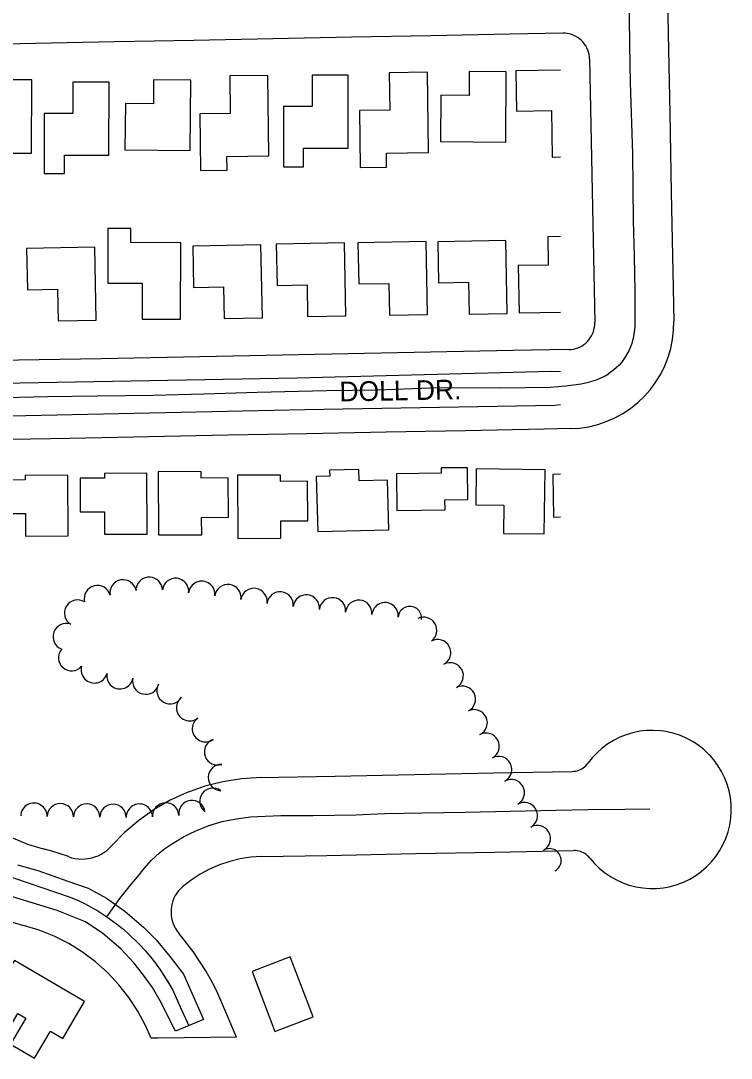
# Model space of a CAD drawing. Extents: x -25029 to 2274964, y -81170 to 687028.
# Drawn here: x -158 to 381, y -64039 to -63252 of the extents above; entities that cross this region are included whole.
import ezdxf

# ---------------------------------------------------------------- set-up
doc = ezdxf.new("R2010")
doc.units = 0
for name, color, linetype in [('81911BEA - RW_X_Fee_RW', 7, 'Continuous'), ('BLDG', 7, 'Continuous'), ('GE_X_CL_2000', 7, 'Continuous'), ('ROAD', 7, 'Continuous'), ('ROAD-NAME', 7, 'Continuous'), ('TREES', 7, 'Continuous')]:
    doc.layers.add(name, color=color, linetype=linetype)

msp = doc.modelspace()

# ---------------------------------------------------------------- linework, layer by layer
at = {"layer": '81911BEA - RW_X_Fee_RW'}
for points in [[(327.86, -62980.14), (328.68, -63022.43), (329.85, -63082.42), (331.03, -63142.41), (332.2, -63202.4), (333.37, -63262.39), (334.54, -63322.38), (335.71, -63382.37), (336.89, -63442.35), (337.62, -63480.05)], [(253.34, -63261.65), (213.34, -63262.43), (153.35, -63263.6), (93.36, -63264.78), (33.37, -63265.95), (-26.62, -63267.12), (-86.61, -63268.29), (-146.6, -63269.46), (-206.59, -63270.63), (-266.58, -63271.81), (-326.57, -63272.98), (-406.97, -63274.55)], [(273.73, -63281.26), (273.61, -63279.52), (273.35, -63277.79), (272.94, -63276.1), (272.39, -63274.44), (271.69, -63272.84), (270.85, -63271.31), (269.89, -63269.86), (268.8, -63268.5), (267.59, -63267.23), (266.28, -63266.08), (264.88, -63265.04), (263.39, -63264.14), (261.83, -63263.36), (260.2, -63262.72), (258.53, -63262.23), (256.82, -63261.89), (255.08, -63261.69), (253.34, -63261.65)], [(273.73, -63281.26), (275.68, -63381.24), (277.63, -63481.22)], [(258.03, -63501.61), (259.77, -63501.5), (261.49, -63501.23), (263.19, -63500.82), (264.84, -63500.27), (266.44, -63499.57), (267.97, -63498.73), (269.42, -63497.77), (270.79, -63496.68), (272.05, -63495.47), (273.2, -63494.16), (274.24, -63492.76), (275.15, -63491.27), (275.92, -63489.71), (276.56, -63488.08), (277.05, -63486.41), (277.4, -63484.7), (277.59, -63482.96), (277.63, -63481.22)], [(259.2, -63561.59), (266.16, -63561.15), (273.06, -63560.11), (279.85, -63558.46), (286.24, -63556.31), (292.85, -63553.44), (298.98, -63550.1), (304.79, -63546.23), (310.25, -63541.88), (315.3, -63537.06), (319.41, -63532.4), (319.91, -63531.83), (324.05, -63526.21), (327.69, -63520.25), (330.79, -63514), (333.33, -63507.5), (335.3, -63500.8), (336.42, -63495.22), (336.68, -63493.96), (337.45, -63487.03), (337.62, -63480.05)], [(258.03, -63501.61), (215.53, -63502.44), (153.04, -63503.66), (90.55, -63504.88), (28.06, -63506.1), (-34.43, -63507.32), (-96.92, -63508.54), (-159.41, -63509.76), (-221.89, -63510.98), (-284.38, -63512.2), (-330.63, -63513.1)], [(259.2, -63561.59), (239.36, -63561.98), (179.37, -63563.15), (119.38, -63564.33), (59.39, -63565.5), (-0.6, -63566.67), (-60.59, -63567.84), (-120.58, -63569.01), (-180.57, -63570.18), (-240.56, -63571.36), (-293.64, -63572.39)], [(273.9, -63887.38), (277.32, -63891.37), (281.07, -63895.06), (285.13, -63898.4), (289.46, -63901.37), (294.04, -63903.95), (298.83, -63906.12), (303.79, -63907.87), (308.89, -63909.17), (314.07, -63910.02), (319.32, -63910.42), (324.57, -63910.35), (329.8, -63909.82), (331.2, -63909.56), (334.97, -63908.84), (340.03, -63907.41), (344.94, -63905.54), (349.68, -63903.25), (354.19, -63900.56), (358.45, -63897.48), (362.42, -63894.03), (366.08, -63890.26), (369.39, -63886.17), (372.34, -63881.82), (374.89, -63877.22), (377.03, -63872.42), (378.73, -63867.44), (380, -63862.34), (380.82, -63857.15), (381.17, -63851.9), (381.12, -63849.28), (381.07, -63846.65), (380.51, -63841.42), (379.49, -63836.26), (378.03, -63831.21), (376.12, -63826.31), (373.8, -63821.59), (371.07, -63817.1), (367.96, -63812.86), (365.36, -63809.89), (364.49, -63808.91), (360.69, -63805.28), (356.58, -63802), (352.21, -63799.08), (347.59, -63796.57), (342.77, -63794.46), (337.79, -63792.79), (332.68, -63791.56), (330.12, -63791.17), (327.48, -63790.78), (322.23, -63790.45), (316.98, -63790.59), (311.75, -63791.19), (306.6, -63792.25), (301.56, -63793.75), (296.67, -63795.68), (291.97, -63798.04), (287.5, -63800.8), (283.28, -63803.94), (279.36, -63807.43), (275.75, -63811.26), (272.5, -63815.39)], [(-238.28, -63793.1), (-233.38, -63804.45), (-227.53, -63815.33), (-224.67, -63819.68), (-220.75, -63825.66), (-213.1, -63835.36), (-204.64, -63844.36), (-196.21, -63851.91), (-195.44, -63852.6), (-185.55, -63860), (-178.4, -63864.44), (-175.05, -63866.52), (-164.03, -63872.11), (-152.57, -63876.72), (-140.75, -63880.32)], [(-294.36, -63814.44), (-287.4, -63830.57), (-279.08, -63846.03), (-269.44, -63860.72), (-264.38, -63867.14), (-258.57, -63874.51), (-246.55, -63887.31), (-233.45, -63899.02), (-219.4, -63909.54), (-214.77, -63912.42), (-204.48, -63918.81), (-188.81, -63926.75), (-172.52, -63933.31), (-155.72, -63938.42)], [(260.61, -63821.62), (261.88, -63821.54), (263.13, -63821.36), (264.36, -63821.07), (265.56, -63820.68), (266.73, -63820.19), (267.84, -63819.6), (268.91, -63818.92), (269.92, -63818.16), (270.85, -63817.31), (271.71, -63816.38), (272.5, -63815.39)], [(23.75, -63826.25), (80.64, -63825.14), (140.63, -63823.97), (200.62, -63822.79), (260.61, -63821.62)], [(23.75, -63826.25), (20.67, -63826.45), (9.61, -63827.17), (-4.38, -63829.39), (-18.12, -63832.87), (-29.21, -63836.78), (-31.48, -63837.59), (-44.36, -63843.51), (-56.63, -63850.58), (-68.22, -63858.74), (-79, -63867.93), (-88.91, -63878.07)], [(-121.62, -63886.27), (-119.19, -63887.05), (-116.69, -63887.61), (-114.16, -63887.96), (-111.6, -63888.1), (-109.05, -63888.02), (-106.51, -63887.72), (-104, -63887.2), (-101.55, -63886.47), (-99.17, -63885.54), (-96.88, -63884.41), (-94.69, -63883.08), (-92.62, -63881.58), (-90.69, -63879.9), (-88.91, -63878.07)], [(-121.62, -63886.27), (-127.93, -63884.08), (-134.31, -63882.09), (-140.75, -63880.32)], [(24.93, -63886.24), (16.75, -63886.75), (8.66, -63887.97), (0.69, -63889.87), (-7.08, -63892.46), (-14.59, -63895.7), (-21.8, -63899.59), (-28.65, -63904.07), (-35.09, -63909.13)], [(24.93, -63886.24), (74.32, -63885.27), (141.81, -63883.96), (201.8, -63882.78), (261.79, -63881.61)], [(273.9, -63887.38), (273.08, -63886.41), (272.18, -63885.52), (271.22, -63884.71), (270.18, -63883.98), (269.09, -63883.35), (267.95, -63882.8), (266.77, -63882.36), (265.55, -63882.01), (264.31, -63881.77), (263.05, -63881.64), (261.79, -63881.61)], [(-35.09, -63909.13), (-36.68, -63910.62), (-38.14, -63912.25), (-39.45, -63913.99), (-40.6, -63915.85), (-41.58, -63917.79), (-42.4, -63919.82), (-43.03, -63921.91), (-43.48, -63924.04), (-43.74, -63926.21), (-43.81, -63928.39), (-43.69, -63930.57), (-43.38, -63932.73), (-42.88, -63934.85), (-42.2, -63936.92), (-41.34, -63938.93), (-40.31, -63940.85), (-39.12, -63942.68), (-37.77, -63944.39)], [(-58.95, -64023.95), (-63.11, -64014.29), (-68.96, -64003.41), (-75.74, -63993.08), (-83.38, -63983.38), (-91.84, -63974.37), (-101.05, -63966.14), (-110.93, -63958.73), (-121.42, -63952.21), (-132.44, -63946.63), (-143.9, -63942.02), (-155.72, -63938.42)], [(5.98, -64023.17), (-2.13, -64004.33), (-9.06, -63988.24), (-12.64, -63981.58), (-17.35, -63972.81), (-26.94, -63958.16), (-37.77, -63944.39)], [(5.98, -64023.17), (-53.63, -64023.89), (-58.95, -64023.95)]]:
    msp.add_lwpolyline(points, dxfattribs=at)
at = {"layer": 'BLDG'}
for p, q in [((251.64, -63289.74), (217.87, -63290.2)), ((251.64, -63415.85), (241.99, -63416.01)), ((246.39, -63628.68), (251.64, -63628.6))]:
    msp.add_line(p, q, dxfattribs=at)
for points in [[(0.75, -63294.07), (1.07, -63322.48), (-21.95, -63322.73), (-21.47, -63365.88), (-1.34, -63365.65), (-1.46, -63355.07), (30.42, -63354.71), (29.74, -63293.75)], [(56.72, -63362.94), (56.73, -63348.87), (90.57, -63348.89), (90.6, -63293.47), (63.26, -63293.46), (63.25, -63317.21), (41.47, -63317.2), (41.44, -63362.93)], [(121.78, -63291.63), (122.1, -63320.04), (99.08, -63320.29), (99.56, -63363.44), (119.68, -63363.21), (119.57, -63352.63), (151.45, -63352.27), (150.77, -63291.31)], [(182.45, -63290.76), (182.29, -63308.91), (160.97, -63308.72), (160.66, -63343.89), (210.07, -63344.32), (210.54, -63291)], [(-183.39, -63366.6), (-183.38, -63352.53), (-149.54, -63352.55), (-149.51, -63297.13), (-176.85, -63297.11), (-176.86, -63320.87), (-198.65, -63320.85), (-198.67, -63366.59)], [(-124.71, -63368.18), (-124.7, -63354.11), (-90.86, -63354.13), (-90.83, -63298.72), (-118.17, -63298.7), (-118.19, -63322.45), (-139.97, -63322.44), (-140, -63368.17)], [(-56.98, -63297.04), (-57.13, -63315.19), (-78.45, -63315.01), (-78.76, -63350.17), (-29.35, -63350.6), (-28.89, -63297.29)], [(-36.4, -63420.56), (-74.23, -63420.46), (-74.2, -63409.73), (-91.65, -63409.69), (-91.75, -63451.26), (-65.66, -63451.33), (-65.73, -63478.56), (-36.55, -63478.64)], [(-26.75, -63454.47), (-3.98, -63454.03), (-3.51, -63478.14), (25.47, -63477.58), (24.4, -63422.22), (-27.36, -63423.22)], [(36.6, -63452.98), (59.37, -63452.54), (59.84, -63476.64), (88.82, -63476.08), (87.75, -63420.72), (35.99, -63421.72)], [(98.56, -63451.84), (121.33, -63451.4), (121.8, -63475.51), (150.78, -63474.95), (149.71, -63419.59), (97.95, -63420.59)], [(159.09, -63451.06), (181.86, -63450.62), (182.32, -63474.73), (211.31, -63474.17), (210.24, -63418.81), (158.48, -63419.81)], [(-152.73, -63456.26), (-129.95, -63455.82), (-129.49, -63479.92), (-100.51, -63479.36), (-101.58, -63424), (-153.33, -63425)], [(-94.35, -63595.65), (-94.33, -63599.08), (-112.74, -63599.17), (-112.63, -63624.68), (-94.23, -63624.59), (-94.15, -63641.68), (-61.87, -63641.53), (-62.08, -63595.5)], [(-20.5, -63642.08), (-20.57, -63628.99), (-0.22, -63628.88), (-0.39, -63598.95), (-20.85, -63599.06), (-20.87, -63594.23), (-53.51, -63594.41), (-53.25, -63642.26)], [(121.45, -63638.27), (120.46, -63600.68), (98.89, -63601.24), (98.66, -63592.49), (76.49, -63593.07), (76.61, -63597.64), (66.35, -63597.91), (67.44, -63639.68)], [(127.42, -63623.67), (164.08, -63623.28), (163.99, -63615.58), (181.3, -63615.39), (181.04, -63591.24), (161.14, -63591.45), (161.18, -63595.5), (127.12, -63595.87)], [(208.78, -63619.7), (208.52, -63641.03), (239.35, -63641.4), (239.94, -63592.81), (187.75, -63592.18), (187.42, -63619.44)], [(-154.37, -63597.06), (-154.35, -63600.49), (-172.77, -63600.58), (-172.65, -63626.09), (-154.25, -63626.01), (-154.17, -63643.09), (-121.89, -63642.94), (-122.1, -63596.91)], [(39.61, -63644.67), (39.54, -63631.57), (59.88, -63631.46), (59.72, -63601.53), (39.26, -63601.65), (39.24, -63596.82), (6.6, -63596.99), (6.86, -63644.85)], [(-185.41, -64004.29), (-166.11, -64015.59), (-160.1, -64005.33), (-153.99, -64008.9), (-165.47, -64028.52), (-147.26, -64039.18), (-135.28, -64018.71), (-125.83, -64024.24), (-109.43, -63996.23), (-162.49, -63965.15)], [(64.02, -64007.66), (46.68, -63962.35), (17.63, -63973.47), (34.98, -64018.78)]]:
    msp.add_lwpolyline(points, close=True, dxfattribs=at)
for points in [[(217.87, -63290.2), (218.29, -63320.67), (244.93, -63320.3), (245.41, -63355.59), (251.64, -63355.5)], [(241.99, -63416.01), (242.34, -63437.58), (219.61, -63437.94), (220.2, -63473.76), (251.64, -63473.25)], [(251.64, -63596.22), (245.93, -63596.3), (246.39, -63628.68)]]:
    msp.add_lwpolyline(points, dxfattribs=at)
at = {"layer": 'GE_X_CL_2000'}
for points in [[(303.41, -63229.61), (303.94, -63270.4), (304.51, -63299.07), (306.14, -63353.15), (306.63, -63378.52), (306.8, -63404.1), (307.51, -63430.77), (307.91, -63457.28), (308.01, -63483.52), (307.87, -63486.29), (307.1, -63491.7), (305.69, -63497), (303.65, -63502.1), (301.03, -63506.89), (297.86, -63511.34), (296.11, -63513.37), (292.19, -63516.94), (288.07, -63519.96)], [(-223.71, -63539.32), (-137.6, -63537.33), (-99.93, -63536.8), (-57.42, -63536.23), (-18.82, -63535.3), (21.66, -63534.06), (74.21, -63532.79), (113, -63532.12), (159.51, -63530.52), (205.37, -63530.59), (244.12, -63530.05), (249.95, -63529.75), (255.78, -63529.23), (261.58, -63528.5), (267.36, -63527.57), (272.99, -63526.45), (278.17, -63524.94), (280.68, -63523.95), (285.49, -63521.55), (288.07, -63519.96)], [(-92.62, -63931.82), (-82.74, -63918.1), (-73.59, -63906.75), (-69.05, -63901.35), (-64.13, -63895.14), (-58.64, -63889.03), (-52.65, -63883.48), (-49.46, -63880.91), (-42.76, -63876.24), (-34.38, -63871.34), (-29.7, -63868.89), (-24.91, -63866.65), (-20.03, -63864.6), (-15.09, -63862.75), (-5.04, -63859.72), (5.58, -63857.54), (10.98, -63856.73), (16.41, -63856.11), (21.85, -63855.71), (39.54, -63855.1), (51.49, -63854.93), (63.69, -63855), (96.29, -63854.43), (118.33, -63853.49), (146.93, -63853.09), (179.42, -63852.4), (248.03, -63851.01), (272.68, -63850.53), (300.45, -63850.31), (319.38, -63849.91)], [(-173.95, -63898.72), (-120.21, -63917), (-114.69, -63919.4), (-109.48, -63921.88), (-104.38, -63924.58), (-99.37, -63927.46), (-92.62, -63931.82)], [(-92.62, -63931.82), (-85.09, -63937.24), (-80.58, -63940.86), (-76.21, -63944.65), (-67.69, -63952.91), (-63.51, -63957.44), (-59.5, -63962.14), (-55.68, -63967.01), (-52.06, -63972.01), (-48.65, -63977.15), (-45.43, -63982.42), (-42.55, -63987.62), (-38.13, -63997.46), (-30.25, -64014.57)]]:
    msp.add_lwpolyline(points, dxfattribs=at)
at = {"layer": 'ROAD'}
for points in [[(251.64, -63518.5), (244.53, -63518.34), (51.92, -63523.2), (-270.77, -63529.19)], [(251.64, -63543.54), (247.28, -63543.95), (57.64, -63547.45), (-295.3, -63555.01)], [(-160.26, -63892.39), (-144.9, -63896.86), (-122.05, -63904.81), (-106.55, -63910.24), (-92.84, -63917.76), (-78.86, -63927.64), (-64.61, -63939.66), (-55.03, -63949.32), (-44.42, -63962.17), (-34.33, -63975.47), (-19.23, -64009.81), (-40.51, -64018.7), (-52.12, -63995.55), (-57.94, -63985.59), (-65.38, -63975.13), (-72.03, -63966.69), (-81.94, -63956.18), (-95.43, -63944.57), (-108.75, -63935.76), (-130.12, -63927.02), (-167.99, -63915.45)]]:
    msp.add_lwpolyline(points, dxfattribs=at)
at = {"layer": 'TREES'}
for centre, radius, start, end in [((-60.32, -63684.19), 10, 1.29937, 170.80416), ((-99.67, -63690.5), 10, 14.59547, 194.59547), ((-80.16, -63686.2), 10, 10.26918, 190.26918), ((-40.38, -63685.08), 10, 353.59854, 173.59854), ((-20.51, -63687.31), 10, 353.59853, 173.59853), ((-0.67, -63689.8), 10, 352.08087, 172.08087), ((-60.32, -63684.19), 10, 173.29917, 181.29937), ((19.12, -63692.7), 10, 351.26873, 171.26873), ((38.94, -63695.37), 10, 353.35324, 173.35324), ((58.81, -63697.69), 10, 353.35324, 173.35324), ((78.69, -63699.81), 10, 354.43028, 174.43028), ((-114.64, -63701.51), 10, 58.07308, 238.07308), ((98.61, -63701.64), 10, 355.08498, 175.08498), ((118.52, -63703.5), 10, 354.27491, 174.27491), ((137.37, -63705.4), 8.94, 354.18358, 174.18358), ((147.83, -63714.66), 10, 306.08788, 115.59267), ((-123.34, -63719.4), 10, 70.06501, 250.06501), ((-119.17, -63735.33), 10, 139.22233, 319.22233), ((158.47, -63731.53), 10, 298.38704, 118.38704), ((-101.98, -63744.6), 10, 164.10484, 344.10484), ((167.98, -63749.13), 10, 298.38704, 118.38704), ((-82.52, -63749.07), 10, 169.99518, 349.99518), ((-62.94, -63753.14), 10, 166.54945, 346.54945), ((-44.54, -63760.43), 10, 150.22724, 330.22724), ((177.26, -63766.85), 10, 296.86938, 116.86938), ((-29.7, -63773.27), 10, 128.00742, 308.00742), ((186.17, -63784.75), 10, 296.05724, 116.05724), ((-17.7, -63789.27), 10, 125.77045, 305.77045), ((-8.53, -63806.81), 10, 109.42053, 289.42053), ((195.28, -63802.55), 10, 298.14174, 118.14174), ((204.71, -63820.19), 10, 298.14175, 118.14175), ((-5.59, -63826.24), 10, 87.77043, 267.77043), ((214.31, -63837.73), 10, 299.21879, 119.21879), ((-12.01, -63844.2), 10, 52.89199, 232.89199), ((-147.81, -63855.59), 10, 358.18679, 178.18679), ((-127.82, -63856.04), 10, 359.21174, 179.21174), ((-107.82, -63856.26), 10, 359.54434, 179.54434), ((-87.82, -63856.45), 10, 359.38491, 179.38491), ((-67.82, -63856.28), 10, 1.56344, 181.56344), ((-47.84, -63855.47), 10, 3.06466, 183.06466), ((-27.95, -63853.56), 10, 7.93534, 187.93534), ((224.17, -63855.13), 10, 299.87349, 119.87349), ((234.01, -63872.55), 10, 299.06342, 119.06342), ((243.2, -63889.11), 8.94, 298.97209, 118.97209)]:
    msp.add_arc(centre, radius, start, end, dxfattribs=at)

# ---------------------------------------------------------------- texts
at = {"layer": 'ROAD-NAME'}
msp.add_text('DOLL DR.', height=15, rotation=1.06387, dxfattribs=at).set_placement((84.08, -63541.01))

doc.saveas('drawing.dxf')
